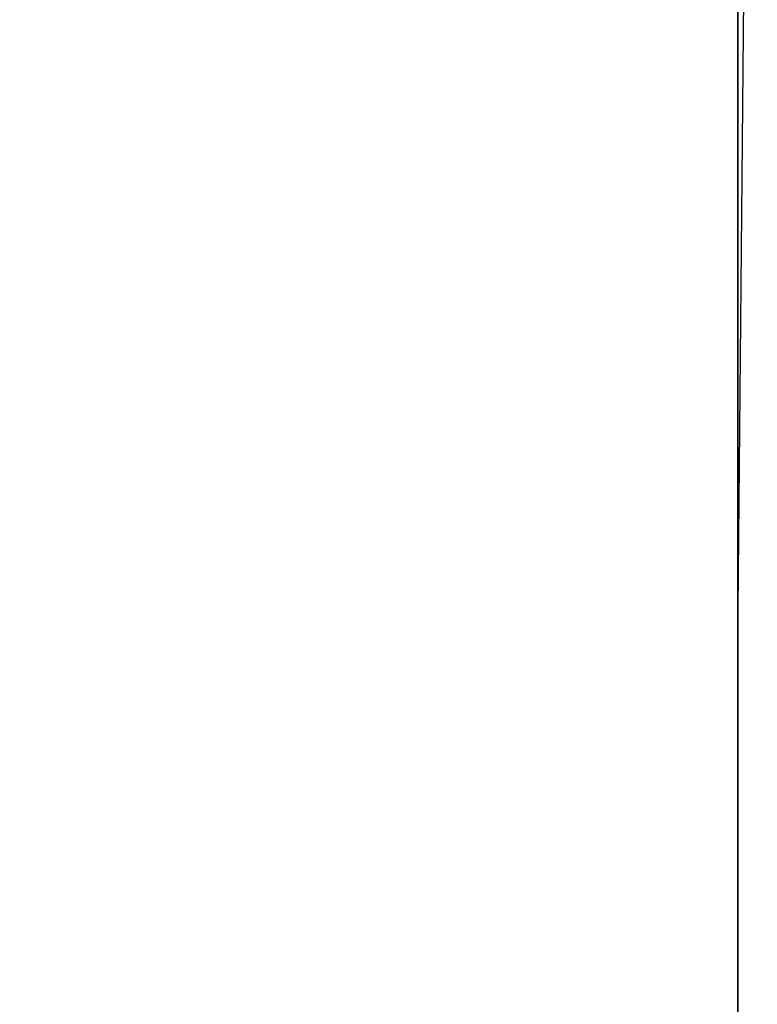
# Model space of a CAD drawing. Header units: metres. Extents: x 209747 to 209830, y 1182430 to 1182564.
# Tile 452 of 656: x 209752.139 to 209752.1735, y 1182483.1834 to 1182483.2294. Entities that reach past the tile are written whole.
import ezdxf

# ---------------------------------------------------------------- set-up
doc = ezdxf.new("R2010")
doc.units = ezdxf.units.M
doc.header["$MEASUREMENT"] = 0
doc.linetypes.add('DGN Style 2', pattern=[15.036391, 9.021834, -6.014556])
doc.layers.get('0').update_dxf_attribs({"color": 254})

# ---------------------------------------------------------------- blocks, each defined once
blk = doc.blocks.new('*U2')
at = {"color": 3, "linetype": 'Continuous'}
blk.add_line((1.275, -15.830583), (1.275, -15.931153), dxfattribs=at)
blk = doc.blocks.new('*U3')
at = {"color": 3, "linetype": 'Continuous'}
for p, q in [((1.275, -15.733228), (1.275, -15.832758)), ((1.275, -15.832758), (1.275, -15.932254))]:
    blk.add_line(p, q, dxfattribs=at)
blk = doc.blocks.new('*U4')
at = {"color": 3, "linetype": 'Continuous'}
blk.add_line((1.275, -15.791583), (1.275, -15.891143), dxfattribs=at)
blk = doc.blocks.new('*U5')
at = {"color": 3, "linetype": 'Continuous'}
blk.add_line((1.275, -15.813601), (1.275, -15.912915), dxfattribs=at)
blk = doc.blocks.new('*U6')
at = {"color": 3, "linetype": 'Continuous'}
for p, q in [((1.275, -15.771674), (1.275, -15.871048)), ((1.275, -15.871048), (1.275, -15.970405))]:
    blk.add_line(p, q, dxfattribs=at)
blk = doc.blocks.new('*U7')
at = {"color": 3, "linetype": 'Continuous'}
blk.add_line((1.275, -15.799725), (1.275, -15.899158), dxfattribs=at)
blk = doc.blocks.new('*U8')
at = {"color": 3, "linetype": 'Continuous'}
for p, q in [((1.275, -15.777155), (1.275, -15.87662)), ((1.275, -15.87662), (1.275, -15.976065))]:
    blk.add_line(p, q, dxfattribs=at)
blk = doc.blocks.new('*U9')
at = {"color": 3, "linetype": 'Continuous'}
for p, q in [((1.275904, -15.758606), (1.275, -15.859221)), ((1.275, -15.859221), (1.275, -15.95985))]:
    blk.add_line(p, q, dxfattribs=at)
blk = doc.blocks.new('ATTEMP_4')
at = {"color": 254, "flags": 128}
blk.add_lwpolyline([(0, 1.275), (-13.6, 1.275), (-13.6, -1.275), (0, -1.275), (0, 1.275), (0, 1.275)], dxfattribs=at)
blk = doc.blocks.new('ATTEMP_1')
at = {"color": 254, "rotation": 90}
blk.add_blockref('ATTEMP_4', (0, -3.535), dxfattribs=at)
blk = doc.blocks.new('ATTEMP')
at = {"color": 3, "linetype": 'Continuous'}
for name in ['*U9', '*U8', '*U7', '*U6', '*U3', '*U5', '*U4', '*U2']:
    blk.add_blockref(name, (-10.48, 0), dxfattribs=at)
at = {"color": 254}
blk.add_blockref('ATTEMP_1', (-10.48, 0), dxfattribs=at)

msp = doc.modelspace()

# ---------------------------------------------------------------- block references
at = {"color": 1, "linetype": 'DGN Style 2'}
msp.add_blockref('ATTEMP', (209761.377561, 1182499.061067), dxfattribs=at)

doc.saveas('drawing.dxf')
